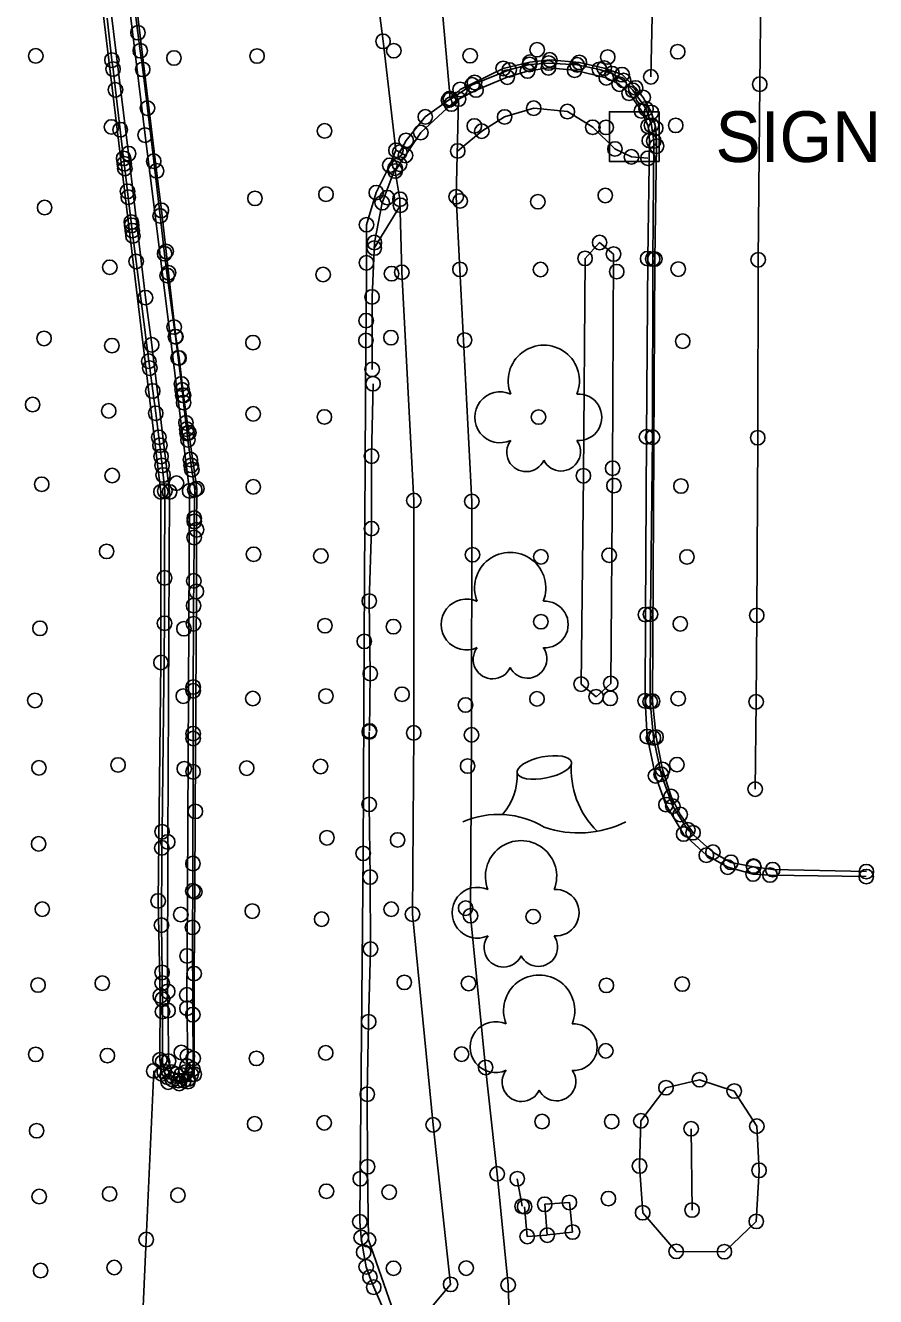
# Model space of a CAD drawing. Extents: x 20503438 to 20508873, y 7964251 to 7984667.
# Drawn here: x 20508093.4 to 20508210.7, y 7970602.3 to 7970777.7 of the extents above; entities that cross this region are included whole.
import ezdxf

# ---------------------------------------------------------------- set-up
doc = ezdxf.new("R2010")
doc.units = 0
for name, color, linetype in [('SurBreakLine', 7, 'Continuous'), ('SurConcreteSlab', 7, 'Continuous'), ('SurEdgeCurb', 7, 'Continuous'), ('SurEdgeRoadPaved', 7, 'Continuous'), ('SurEdgeSidewalk', 7, 'Continuous'), ('SurMiscStructureLine', 7, 'Continuous'), ('SurNaturalCells', 7, 'Continuous'), ('SurPointsNonDTM', 7, 'Continuous'), ('SurRoadPoints', 7, 'Continuous'), ('SurSurveyPoints', 7, 'Continuous')]:
    doc.layers.add(name, color=color, linetype=linetype)

msp = doc.modelspace()

# ---------------------------------------------------------------- linework, layer by layer
at = {"layer": 'SurBreakLine'}
msp.add_lwpolyline([(20508107.55, 7970568.8), (20508109.25, 7970592.67), (20508110.03, 7970610.12), (20508111.07, 7970633.38)], dxfattribs=at)
at = {"layer": 'SurConcreteSlab'}
for points in [[(20508100.82, 7970836.46), (20508109.87, 7970762.52), (20508116.02, 7970713.42), (20508115.67, 7970649.25), (20508115.64, 7970643.88), (20508115.66, 7970642.04), (20508115.71, 7970635.43), (20508115.68, 7970634.06), (20508115.47, 7970633.21), (20508114.84, 7970632.83), (20508114.18, 7970632.93), (20508113.56, 7970633.21), (20508113.11, 7970634.74), (20508113.04, 7970641.71), (20508112.99, 7970644.36), (20508113, 7970664.98), (20508113.26, 7970713.28), (20508110.79, 7970733.58), (20508109.92, 7970740.1), (20508107.6, 7970759.96), (20508103.11, 7970796.34)], [(20508180.03, 7970795.32), (20508179.96, 7970783.05), (20508179.7, 7970770.56)], [(20508195.04, 7970793.34), (20508194.87, 7970782.09), (20508194.73, 7970769.54), (20508194.52, 7970745.32), (20508194.45, 7970720.76), (20508194.31, 7970696.25), (20508194.23, 7970684.32), (20508194.1, 7970672.27)], [(20508149.99, 7970790.58), (20508150.07, 7970788.88), (20508150.96, 7970778.93), (20508151.97, 7970767.58), (20508152.03, 7970767.48)], [(20508145.82, 7970759.71), (20508145.05, 7970760.17), (20508144.51, 7970760.43), (20508142.73, 7970775.46), (20508141.37, 7970786.17), (20508141.29, 7970786.96)]]:
    msp.add_lwpolyline(points, dxfattribs=at)
msp.add_lwpolyline([(20508168.89, 7970611.15), (20508168.45, 7970615.24), (20508165.05, 7970614.98), (20508165.37, 7970610.77)], close=True, dxfattribs=at)
at = {"layer": 'SurEdgeCurb'}
for points in [[(20508103.64, 7970783.23), (20508112.06, 7970713.3), (20508112.06, 7970689.74), (20508111.67, 7970656.84), (20508111.97, 7970643.73), (20508111.93, 7970634.92), (20508112.19, 7970632.97), (20508113.06, 7970631.84), (20508114.58, 7970631.66), (20508115.79, 7970631.92), (20508116.66, 7970632.92), (20508116.64, 7970646.81), (20508116.74, 7970658.1), (20508116.81, 7970669.2), (20508116.95, 7970699.55), (20508116.98, 7970708.06), (20508117.01, 7970713.74), (20508115.91, 7970721.46), (20508115.18, 7970726.6), (20508114.56, 7970731.77), (20508114.11, 7970734.69), (20508113.11, 7970743.53), (20508112.78, 7970746.47), (20508112.12, 7970752.14), (20508111.46, 7970757.58), (20508107.28, 7970792.25)], [(20508107.19, 7970790.21), (20508108.89, 7970776.65), (20508109.21, 7970774.16), (20508109.55, 7970771.59), (20508110.2, 7970766.24), (20508111.06, 7970758.91), (20508111.95, 7970751.36), (20508112.57, 7970746.15), (20508112.93, 7970743.14), (20508113.88, 7970736.03), (20508114.06, 7970734.71), (20508114.45, 7970731.77), (20508114.89, 7970728.18), (20508114.99, 7970727.37), (20508115.07, 7970726.63), (20508115.19, 7970725.61), (20508115.51, 7970722.82), (20508115.62, 7970721.94), (20508115.68, 7970721.35), (20508115.79, 7970720.47), (20508116.13, 7970717.75), (20508116.24, 7970716.95), (20508116.33, 7970716.36), (20508116.72, 7970713.58), (20508116.67, 7970709.66), (20508116.66, 7970709.22), (20508116.64, 7970707), (20508116.6, 7970701.01), (20508116.57, 7970697.6), (20508116.56, 7970695.09), (20508116.52, 7970686.36), (20508116.52, 7970685.84), (20508116.51, 7970679.93), (20508116.51, 7970679.26), (20508116.5, 7970674.67), (20508116.48, 7970662), (20508116.46, 7970658.23), (20508116.42, 7970653.19), (20508116.46, 7970641.15), (20508116.51, 7970635.12), (20508116.46, 7970633.63), (20508116.25, 7970632.9), (20508115.8, 7970632.27), (20508115.21, 7970632.05), (20508114.48, 7970632.07), (20508113.66, 7970632.19), (20508112.95, 7970632.53), (20508112.52, 7970633.28), (20508112.29, 7970634.6), (20508112.28, 7970641.58), (20508112.27, 7970643.28), (20508112.24, 7970645.5), (20508112.22, 7970646.98), (20508112.14, 7970653.5), (20508112.19, 7970664.17), (20508112.22, 7970666.39), (20508112.56, 7970695.16), (20508112.56, 7970701.42), (20508112.59, 7970713.42), (20508112.35, 7970715.62), (20508112.21, 7970716.94), (20508112.08, 7970718.18), (20508111.92, 7970719.72), (20508111.77, 7970720.82), (20508111.34, 7970724.13), (20508110.93, 7970727.21), (20508110.52, 7970730.37), (20508110.39, 7970731.32), (20508108.64, 7970745.09), (20508108.2, 7970748.6), (20508108.11, 7970749.34), (20508108.02, 7970750.07), (20508107.97, 7970750.51), (20508107.55, 7970753.95), (20508107.45, 7970754.76), (20508107.08, 7970757.91), (20508107, 7970758.57), (20508106.91, 7970759.31), (20508106.44, 7970763.27), (20508105.78, 7970768.77), (20508105.45, 7970771.63), (20508105.3, 7970772.87), (20508104.62, 7970778.66)], [(20508209.46, 7970660.89), (20508196.52, 7970661.17), (20508193.91, 7970661.55), (20508190.75, 7970662.17), (20508188.27, 7970663.57), (20508184.82, 7970666.65), (20508182.73, 7970669.92), (20508181.12, 7970674.32), (20508180.05, 7970679.34), (20508179.6, 7970684.35), (20508179.65, 7970696.4), (20508179.93, 7970720.84), (20508179.96, 7970745.42), (20508180.1, 7970761.7), (20508179.78, 7970763.88), (20508179.04, 7970766.14), (20508177.19, 7970768.71), (20508175.92, 7970770.07), (20508174.34, 7970771), (20508172.59, 7970771.59), (20508169.53, 7970772.21), (20508165.61, 7970772.46), (20508162.95, 7970772.27), (20508160.15, 7970771.51), (20508155.03, 7970769.45), (20508152.03, 7970767.48)], [(20508153.15, 7970767.5), (20508155.57, 7970768.74), (20508159.87, 7970770.52), (20508162.67, 7970771.36), (20508165.55, 7970771.81), (20508169.17, 7970771.46), (20508173.55, 7970770.43), (20508175.33, 7970769.56), (20508176.69, 7970768.29), (20508178.4, 7970765.86), (20508179.31, 7970763.74), (20508179.49, 7970761.77), (20508179.26, 7970745.48), (20508179.1, 7970720.88), (20508178.94, 7970696.35), (20508178.9, 7970684.46), (20508179.21, 7970679.52), (20508180.34, 7970674.11), (20508181.78, 7970670.14), (20508184.22, 7970666.07), (20508187.36, 7970663.15), (20508190.31, 7970661.5), (20508193.82, 7970660.55), (20508196.15, 7970660.42), (20508209.44, 7970660.2)], [(20508141.22, 7970730.19), (20508141.21, 7970740.19), (20508141.53, 7970747.69), (20508142.61, 7970753.19), (20508144.4, 7970757.96)], [(20508141.34, 7970728.22), (20508141.14, 7970718.22), (20508141.13, 7970708.22), (20508140.83, 7970698.22), (20508140.96, 7970688.22), (20508140.86, 7970680.3)], [(20508140.83, 7970680.17), (20508140.81, 7970670.17), (20508140.94, 7970660.14), (20508141, 7970650.2), (20508140.74, 7970640.17), (20508140.55, 7970630.16), (20508140.59, 7970620.17), (20508140.71, 7970610.06)], [(20508186.87, 7970569.67), (20508178.89, 7970572.39), (20508169.9, 7970576.65), (20508167.84, 7970577.67), (20508154.57, 7970587.1), (20508147.65, 7970594.31), (20508147.47, 7970594.48), (20508143.91, 7970600.96), (20508140.71, 7970610.06)]]:
    msp.add_lwpolyline(points, dxfattribs=at)
at = {"layer": 'SurEdgeRoadPaved'}
for points in [[(20508185.52, 7970666.26), (20508183.76, 7970668.77), (20508182.5, 7970671.25), (20508181.33, 7970674.98), (20508180.42, 7970679.45), (20508179.94, 7970684.4), (20508180.24, 7970745.42), (20508180.5, 7970761), (20508180.37, 7970763.48), (20508179.77, 7970765.65), (20508178.64, 7970767.73), (20508177.6, 7970769.03), (20508175.73, 7970770.86), (20508173.26, 7970771.77), (20508169.83, 7970772.55), (20508165.75, 7970772.9), (20508163.01, 7970772.59), (20508159.32, 7970771.72), (20508155.36, 7970769.79), (20508153.38, 7970768.82), (20508151.97, 7970767.58)], [(20508152.03, 7970767.48), (20508151.77, 7970767.34), (20508148.56, 7970765.04), (20508145.91, 7970761.79), (20508145.05, 7970760.17)], [(20508144.51, 7970760.43), (20508143.66, 7970758.36), (20508141.79, 7970754.58), (20508140.44, 7970750.15), (20508140.42, 7970744.9), (20508140.39, 7970736.92), (20508140.37, 7970734.18), (20508140.13, 7970692.66), (20508139.98, 7970663.41), (20508139.58, 7970618.51), (20508139.53, 7970612.57), (20508139.71, 7970610.4), (20508140.05, 7970608.38), (20508140.4, 7970606.36), (20508140.92, 7970604.95), (20508141.44, 7970603.54), (20508142.83, 7970600.37)]]:
    msp.add_lwpolyline(points, dxfattribs=at)
at = {"layer": 'SurEdgeSidewalk'}
msp.add_lwpolyline([(20508160.39, 7970593.38), (20508160, 7970603.86), (20508158.48, 7970619.18), (20508156.89, 7970633.87), (20508154.8, 7970654.8), (20508154.94, 7970679.76), (20508154.99, 7970711.97), (20508153.34, 7970743.99), (20508152.82, 7970754.02), (20508153.15, 7970767.5), (20508152.17, 7970766.81), (20508147.94, 7970762.87), (20508145, 7970758.5), (20508144.39, 7970757.56), (20508145.06, 7970753.66), (20508145.32, 7970743.59), (20508146.98, 7970712.1), (20508146.96, 7970680.03), (20508146.8, 7970655.01), (20508149.64, 7970625.95), (20508152.05, 7970603.93), (20508146.34, 7970597.11)], dxfattribs=at)
at = {"layer": 'SurMiscStructureLine'}
for points in [[(20508153.04, 7970760.33), (20508156.36, 7970763.06), (20508159.51, 7970765.03), (20508163.53, 7970766.23), (20508168.18, 7970765.77), (20508171.68, 7970763.6), (20508174.74, 7970760.61), (20508177.02, 7970759.52), (20508179.3, 7970759.32)], [(20508141.51, 7970746.94), (20508145.12, 7970752.84)], [(20508185.26, 7970625.41), (20508185.39, 7970614.19)], [(20508161.26, 7970618.51), (20508161.92, 7970614.71)], [(20508165.4, 7970610.73), (20508162.63, 7970610.54), (20508162.27, 7970614.65)]]:
    msp.add_lwpolyline(points, dxfattribs=at)
for points in [[(20508174.55, 7970746.11), (20508172.63, 7970747.7), (20508170.61, 7970745.51), (20508170.38, 7970715.51), (20508170.07, 7970686.76), (20508172.14, 7970685.02), (20508174.16, 7970686.85), (20508174.42, 7970716.55)], [(20508178.57, 7970613.82), (20508183.2, 7970608.49), (20508189.85, 7970608.44), (20508194.25, 7970612.63), (20508194.64, 7970619.67), (20508194.33, 7970625.76), (20508191.21, 7970630.61), (20508186.42, 7970632.18), (20508181.79, 7970631.07), (20508178.32, 7970626.5), (20508178.14, 7970620.27)]]:
    msp.add_lwpolyline(points, close=True, dxfattribs=at)
at = {"layer": 'SurNaturalCells'}
for centre, radius, start, end in [((20508164.92, 7970728.61), 4.92, 338.2051, 201.7949), ((20508158.9, 7970723.58), 3.51, 65.4824, 294.5175), ((20508169.72, 7970723.58), 3.21, 265.9982, 94.0018), ((20508162.49, 7970718.76), 2.68, 142.7501, 335.3223), ((20508167.31, 7970718.84), 2.67, 206.5242, 35.4033), ((20508160.28, 7970700.02), 4.92, 338.2051, 201.7949), ((20508154.26, 7970694.99), 3.51, 65.4824, 294.5175), ((20508165.08, 7970694.99), 3.21, 265.9982, 94.0018), ((20508157.85, 7970690.17), 2.68, 142.7501, 335.3223), ((20508162.67, 7970690.25), 2.67, 206.5242, 35.4033), ((20508180.8, 7970675.05), 12.1, 175.4776, 225.2691), ((20508152.84, 7970674.24), 8.41, 319.4836, 1.8241), ((20508158.65, 7970656.59), 12.2, 58.6739, 113.6979), ((20508169.71, 7970680.88), 14.65, 251.1942, 296.4339), ((20508161.78, 7970660.25), 4.92, 338.2051, 201.7949), ((20508155.76, 7970655.22), 3.51, 65.4824, 294.5175), ((20508166.58, 7970655.22), 3.21, 265.9982, 94.0018), ((20508159.35, 7970650.4), 2.68, 142.7501, 335.3223), ((20508164.17, 7970650.48), 2.67, 206.5242, 35.4033), ((20508164.28, 7970641.7), 4.92, 338.2051, 201.7949), ((20508158.26, 7970636.67), 3.51, 65.4824, 294.5175), ((20508169.08, 7970636.67), 3.21, 265.9982, 94.0018), ((20508161.85, 7970631.85), 2.68, 142.7501, 335.3223), ((20508166.67, 7970631.93), 2.67, 206.5242, 35.4033)]:
    msp.add_arc(centre, radius, start, end, dxfattribs=at)
msp.add_ellipse((20508164.99, 7970675.26), major_axis=(-3.75, -0.75), ratio=0.385758, dxfattribs=at)
at = {"layer": 'SurPointsNonDTM'}
for centre in [(20508163.53, 7970766.23), (20508168.18, 7970765.77), (20508159.51, 7970765.03), (20508156.36, 7970763.06), (20508171.68, 7970763.6), (20508153.04, 7970760.33), (20508174.74, 7970760.61), (20508177.02, 7970759.52), (20508179.3, 7970759.32), (20508145.12, 7970752.84), (20508141.51, 7970746.94), (20508172.63, 7970747.7), (20508174.55, 7970746.11), (20508170.61, 7970745.51), (20508174.42, 7970716.55), (20508170.38, 7970715.51), (20508170.07, 7970686.76), (20508174.16, 7970686.85), (20508172.14, 7970685.02), (20508186.42, 7970632.18), (20508181.79, 7970631.07), (20508191.21, 7970630.61), (20508178.32, 7970626.5), (20508185.26, 7970625.41), (20508194.33, 7970625.76), (20508178.14, 7970620.27), (20508161.26, 7970618.51), (20508194.64, 7970619.67), (20508161.92, 7970614.71), (20508162.27, 7970614.65), (20508178.57, 7970613.82), (20508185.39, 7970614.19), (20508194.25, 7970612.63), (20508162.63, 7970610.54), (20508165.4, 7970610.73), (20508183.2, 7970608.49), (20508189.85, 7970608.44)]:
    msp.add_circle(centre, 1, dxfattribs=at)
at = {"layer": 'SurRoadPoints'}
msp.add_lwpolyline([(20508177.41, 7970758.88), (20508177.41, 7970758.88), (20508180.84, 7970758.88), (20508180.84, 7970765.74), (20508173.98, 7970765.74), (20508173.98, 7970758.88), (20508177.41, 7970758.88)], dxfattribs=at)
at = {"layer": 'SurSurveyPoints'}
for centre in [(20508108.89, 7970776.65), (20508109.21, 7970774.16), (20508142.73, 7970775.46), (20508144.21, 7970774.17), (20508164, 7970774.3), (20508094.78, 7970773.45), (20508105.3, 7970772.87), (20508113.86, 7970773.16), (20508125.33, 7970773.43), (20508154.75, 7970773.47), (20508163.01, 7970772.59), (20508165.61, 7970772.46), (20508165.75, 7970772.9), (20508169.83, 7970772.55), (20508173.74, 7970773.29), (20508183.41, 7970774.03), (20508105.45, 7970771.63), (20508109.55, 7970771.59), (20508159.32, 7970771.72), (20508160.15, 7970771.51), (20508162.67, 7970771.36), (20508162.95, 7970772.27), (20508165.55, 7970771.81), (20508169.17, 7970771.46), (20508169.53, 7970772.21), (20508172.59, 7970771.59), (20508173.26, 7970771.77), (20508174.34, 7970771), (20508175.73, 7970770.86), (20508155.03, 7970769.45), (20508155.36, 7970769.79), (20508159.87, 7970770.52), (20508173.55, 7970770.43), (20508175.33, 7970769.56), (20508175.92, 7970770.07), (20508177.6, 7970769.03), (20508179.7, 7970770.56), (20508194.73, 7970769.54), (20508105.78, 7970768.77), (20508151.77, 7970767.34), (20508151.97, 7970767.58), (20508152.03, 7970767.48), (20508153.15, 7970767.5), (20508153.38, 7970768.82), (20508155.57, 7970768.74), (20508176.69, 7970768.29), (20508177.19, 7970768.71), (20508178.64, 7970767.73), (20508110.2, 7970766.24), (20508152.17, 7970766.81), (20508178.4, 7970765.86), (20508179.04, 7970766.14), (20508179.77, 7970765.65), (20508105.23, 7970763.65), (20508148.56, 7970765.04), (20508155.33, 7970763.78), (20508179.31, 7970763.74), (20508179.78, 7970763.88), (20508183.13, 7970763.86), (20508106.44, 7970763.27), (20508109.87, 7970762.52), (20508134.65, 7970763.1), (20508147.94, 7970762.87), (20508173.52, 7970763.59), (20508180.37, 7970763.48), (20508144.51, 7970760.43), (20508145.05, 7970760.17), (20508145.91, 7970761.79), (20508179.49, 7970761.77), (20508180.1, 7970761.7), (20508180.5, 7970761), (20508106.91, 7970759.31), (20508107, 7970758.57), (20508107.6, 7970759.96), (20508111.06, 7970758.91), (20508143.66, 7970758.36), (20508145, 7970758.5), (20508145.82, 7970759.71), (20508107.08, 7970757.91), (20508111.46, 7970757.58), (20508144.39, 7970757.56), (20508144.4, 7970757.96), (20508107.45, 7970754.76), (20508107.55, 7970753.95), (20508125.04, 7970753.79), (20508134.85, 7970754.36), (20508141.79, 7970754.58), (20508142.61, 7970753.19), (20508143.3, 7970753.89), (20508145.06, 7970753.66), (20508152.82, 7970754.02), (20508153.37, 7970753.43), (20508164.1, 7970753.33), (20508173.41, 7970754.19), (20508096, 7970752.52), (20508111.95, 7970751.36), (20508112.12, 7970752.14), (20508107.97, 7970750.51), (20508108.02, 7970750.07), (20508140.44, 7970750.15), (20508108.11, 7970749.34), (20508108.2, 7970748.6), (20508112.57, 7970746.15), (20508112.78, 7970746.47), (20508141.53, 7970747.69), (20508108.64, 7970745.09), (20508140.42, 7970744.9), (20508179.26, 7970745.48), (20508179.96, 7970745.42), (20508180.24, 7970745.42), (20508194.52, 7970745.32), (20508105, 7970744.28), (20508112.93, 7970743.14), (20508113.11, 7970743.53), (20508134.45, 7970743.28), (20508143.9, 7970743.4), (20508145.32, 7970743.59), (20508153.34, 7970743.99), (20508164.47, 7970743.97), (20508174.99, 7970743.68), (20508183.48, 7970744.03), (20508109.92, 7970740.1), (20508141.21, 7970740.19), (20508113.88, 7970736.03), (20508140.39, 7970736.92), (20508095.92, 7970734.46), (20508114.06, 7970734.71), (20508114.11, 7970734.69), (20508124.77, 7970733.89), (20508140.37, 7970734.18), (20508143.82, 7970734.57), (20508153.99, 7970734.23), (20508184.1, 7970734.08), (20508105.29, 7970733.47), (20508110.79, 7970733.58), (20508110.39, 7970731.32), (20508110.52, 7970730.37), (20508114.45, 7970731.77), (20508114.56, 7970731.77), (20508141.22, 7970730.19), (20508110.93, 7970727.21), (20508114.89, 7970728.18), (20508114.99, 7970727.37), (20508141.34, 7970728.22), (20508094.35, 7970725.34), (20508115.07, 7970726.63), (20508115.18, 7970726.6), (20508115.19, 7970725.61), (20508104.85, 7970724.47), (20508111.34, 7970724.13), (20508124.8, 7970724.05), (20508134.63, 7970723.63), (20508164.19, 7970723.62), (20508115.51, 7970722.82), (20508115.62, 7970721.94), (20508111.77, 7970720.82), (20508115.68, 7970721.35), (20508115.79, 7970720.47), (20508115.91, 7970721.46), (20508179.1, 7970720.88), (20508179.93, 7970720.84), (20508194.45, 7970720.76), (20508111.92, 7970719.72), (20508112.08, 7970718.18), (20508141.14, 7970718.22), (20508112.21, 7970716.94), (20508116.13, 7970717.75), (20508116.24, 7970716.95), (20508116.33, 7970716.36), (20508105.33, 7970715.54), (20508112.35, 7970715.62), (20508095.6, 7970714.34), (20508112.06, 7970713.3), (20508112.59, 7970713.42), (20508113.26, 7970713.28), (20508114.21, 7970714.49), (20508116.02, 7970713.42), (20508116.72, 7970713.58), (20508117.01, 7970713.74), (20508124.81, 7970713.98), (20508174.61, 7970714.15), (20508183.85, 7970714.09), (20508146.98, 7970712.1), (20508154.99, 7970711.97), (20508116.67, 7970709.66), (20508116.66, 7970709.22), (20508116.98, 7970708.06), (20508141.13, 7970708.22), (20508116.64, 7970707), (20508104.56, 7970705.08), (20508124.85, 7970704.68), (20508134.14, 7970704.45), (20508155.08, 7970704.62), (20508164.52, 7970704.33), (20508173.95, 7970704.54), (20508184.68, 7970704.31), (20508112.56, 7970701.42), (20508116.6, 7970701.01), (20508116.95, 7970699.55), (20508116.57, 7970697.6), (20508140.83, 7970698.22), (20508164.52, 7970695.37), (20508178.94, 7970696.35), (20508179.65, 7970696.4), (20508194.31, 7970696.25), (20508095.36, 7970694.46), (20508112.56, 7970695.16), (20508115.24, 7970694.41), (20508116.56, 7970695.09), (20508134.71, 7970694.82), (20508144.16, 7970694.69), (20508183.76, 7970695.08), (20508140.13, 7970692.66), (20508112.06, 7970689.74), (20508140.96, 7970688.22), (20508115.15, 7970685.11), (20508116.52, 7970686.36), (20508116.52, 7970685.84), (20508124.75, 7970684.77), (20508134.84, 7970685.11), (20508145.35, 7970685.36), (20508163.98, 7970684.73), (20508174.09, 7970684.8), (20508183.48, 7970684.76), (20508094.66, 7970684.51), (20508154.11, 7970683.88), (20508178.9, 7970684.46), (20508179.6, 7970684.35), (20508179.94, 7970684.4), (20508194.23, 7970684.32), (20508116.51, 7970679.93), (20508140.83, 7970680.17), (20508140.86, 7970680.3), (20508146.96, 7970680.03), (20508154.94, 7970679.76), (20508179.21, 7970679.52), (20508180.42, 7970679.45), (20508116.51, 7970679.26), (20508180.05, 7970679.34), (20508095.22, 7970675.21), (20508106.14, 7970675.61), (20508115.29, 7970675.09), (20508116.5, 7970674.67), (20508123.9, 7970675.17), (20508134.1, 7970675.4), (20508154.4, 7970675.46), (20508181.12, 7970674.32), (20508181.33, 7970674.98), (20508183.29, 7970675.65), (20508180.34, 7970674.11), (20508182.5, 7970671.25), (20508194.1, 7970672.27), (20508116.81, 7970669.2), (20508140.81, 7970670.17), (20508181.78, 7970670.14), (20508182.73, 7970669.92), (20508183.76, 7970668.77), (20508112.22, 7970666.39), (20508134.98, 7970665.56), (20508184.22, 7970666.07), (20508184.82, 7970666.65), (20508185.52, 7970666.26), (20508095.17, 7970664.72), (20508112.19, 7970664.17), (20508113, 7970664.98), (20508144.74, 7970665.26), (20508116.48, 7970662), (20508139.98, 7970663.41), (20508187.36, 7970663.15), (20508188.27, 7970663.57), (20508190.75, 7970662.17), (20508140.94, 7970660.14), (20508190.31, 7970661.5), (20508193.82, 7970660.55), (20508193.87, 7970661.66), (20508193.91, 7970661.55), (20508196.15, 7970660.42), (20508196.52, 7970661.17), (20508209.44, 7970660.2), (20508209.46, 7970660.89), (20508111.67, 7970656.84), (20508116.46, 7970658.23), (20508116.74, 7970658.1), (20508095.68, 7970655.71), (20508114.8, 7970654.97), (20508124.67, 7970655.44), (20508143.85, 7970655.7), (20508146.8, 7970655.01), (20508154.13, 7970655.85), (20508112.14, 7970653.5), (20508116.42, 7970653.19), (20508134.24, 7970654.33), (20508154.8, 7970654.8), (20508163.45, 7970654.68), (20508141, 7970650.2), (20508115.67, 7970649.25), (20508112.22, 7970646.98), (20508116.64, 7970646.81), (20508095.09, 7970645.24), (20508103.96, 7970645.49), (20508112.24, 7970645.5), (20508112.99, 7970644.36), (20508145.66, 7970645.61), (20508154.53, 7970645.46), (20508173.56, 7970645.19), (20508184.03, 7970645.38), (20508111.97, 7970643.73), (20508112.27, 7970643.28), (20508115.64, 7970643.88), (20508112.28, 7970641.58), (20508113.04, 7970641.71), (20508115.66, 7970642.04), (20508116.46, 7970641.15), (20508140.74, 7970640.17), (20508094.77, 7970635.67), (20508114.87, 7970635.93), (20508134.81, 7970635.88), (20508153.57, 7970635.7), (20508173.48, 7970636.16), (20508104.67, 7970635.5), (20508111.93, 7970634.92), (20508111.93, 7970634.92), (20508112.29, 7970634.6), (20508113.11, 7970634.74), (20508115.68, 7970634.06), (20508115.71, 7970635.43), (20508116.51, 7970635.12), (20508125.24, 7970635.12), (20508156.89, 7970633.87), (20508111.07, 7970633.38), (20508112.19, 7970632.97), (20508112.52, 7970633.28), (20508112.95, 7970632.53), (20508113.56, 7970633.21), (20508113.66, 7970632.19), (20508114.18, 7970632.93), (20508114.18, 7970632.93), (20508114.48, 7970632.07), (20508114.48, 7970632.07), (20508114.84, 7970632.83), (20508115.47, 7970633.21), (20508115.8, 7970632.27), (20508116.25, 7970632.9), (20508116.46, 7970633.63), (20508116.66, 7970632.92), (20508113.06, 7970631.84), (20508114.58, 7970631.66), (20508115.21, 7970632.05), (20508115.79, 7970631.92), (20508140.55, 7970630.16), (20508094.9, 7970625.14), (20508124.99, 7970626.08), (20508134.6, 7970626.22), (20508149.64, 7970625.95), (20508164.68, 7970626.4), (20508174.3, 7970626.39), (20508140.59, 7970620.17), (20508139.58, 7970618.51), (20508158.48, 7970619.18), (20508104.98, 7970616.41), (20508134.91, 7970616.78), (20508143.58, 7970616.66), (20508095.26, 7970616.05), (20508114.41, 7970616.24), (20508165.05, 7970614.98), (20508168.45, 7970615.24), (20508173.84, 7970615.77), (20508139.53, 7970612.57), (20508168.89, 7970611.15), (20508110.03, 7970610.12), (20508139.71, 7970610.4), (20508140.71, 7970610.06), (20508140.71, 7970610.06), (20508140.05, 7970608.38), (20508095.45, 7970605.84), (20508105.61, 7970606.26), (20508140.4, 7970606.36), (20508144.17, 7970606.15), (20508154.2, 7970606.18), (20508140.92, 7970604.95), (20508141.44, 7970603.54), (20508152.05, 7970603.93), (20508160, 7970603.86)]:
    msp.add_circle(centre, 1, dxfattribs=at)

# ---------------------------------------------------------------- texts
at = {"layer": 'SurRoadPoints'}
msp.add_text('SIGN', height=6.995, rotation=360, dxfattribs=at).set_placement((20508188.62, 7970758.81))

doc.saveas('drawing.dxf')
